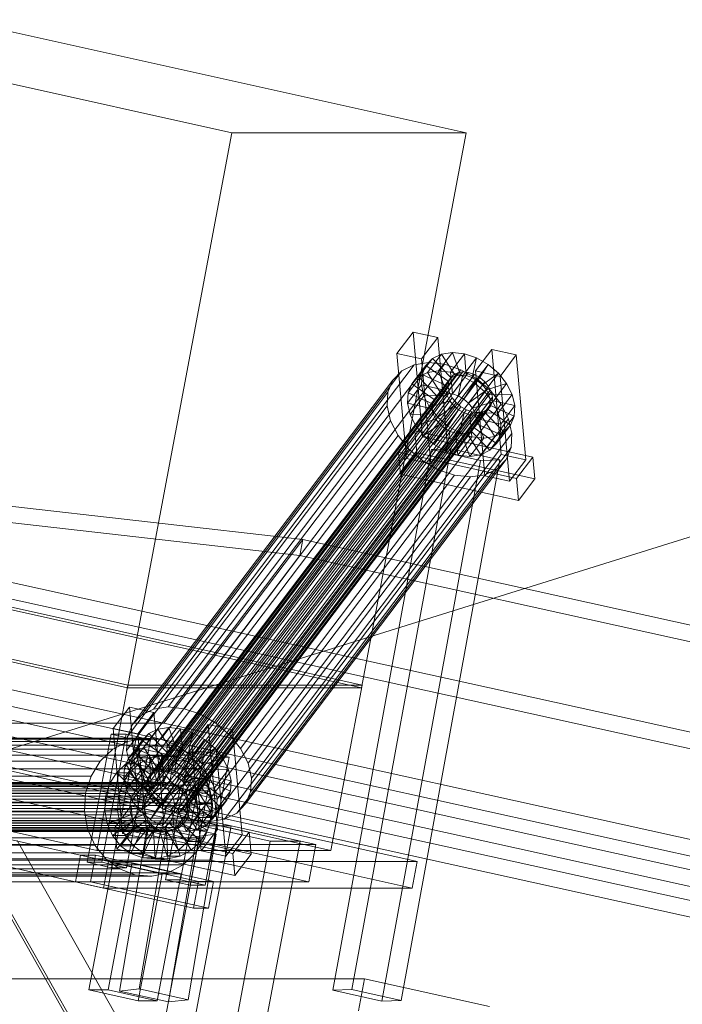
# Model space of a CAD drawing. Header units: millimetres. Extents: x -4738 to 65662, y -68080 to 6847.
# Tile 819 of 1056: x 19042 to 19285, y 2369 to 2730. Entities that reach past the tile are written whole.
import ezdxf

# ---------------------------------------------------------------- set-up
doc = ezdxf.new("R2010")
doc.units = ezdxf.units.MM
doc.layers.add('COTAS_P', color=1, linetype='Continuous', lineweight=0)
doc.layers.add('lateral_C10', color=7, linetype='Continuous', lineweight=0)
doc.dimstyles.new('R19_100', dxfattribs={"dimtxt": 250, "dimasz": 150, "dimexe": 150, "dimexo": 80, "dimgap": 100, "dimtad": 1, "dimtih": 1, "dimtoh": 1, "dimdsep": 46, "dimcen": 0.09, "dimadec": 0, "dimazin": 0, "dimtfac": 1, "dimtdec": 4, "dimtofl": 0, "dimtmove": 0, "dimatfit": 3, "dimfxl": 1, "dimtolj": 1, "dimtzin": 0, "dimarcsym": 0})

# ---------------------------------------------------------------- blocks, each defined once
blk = doc.blocks.new('DIM_R30_4')
at = {"layer": 'COTAS_P'}
for p, q in [((15248.37, 1279.09), (24311.82, 4109.09)), ((24311.82, 4109.09), (24155.23, 4107.34)), ((24311.82, 4109.09), (24182.05, 4021.43)), ((24580.07, 3250), (24311.82, 4109.09)), ((15248.37, 1279.09), (15378.14, 1366.76)), ((15248.37, 1279.09), (15404.97, 1280.85)), ((15516.62, 420), (15248.37, 1279.09))]:
    blk.add_line(p, q, dxfattribs=at)
blk.add_text('9495 P', height=250, rotation=17.3406, dxfattribs=at).set_placement((19750.29, 2789.55))

msp = doc.modelspace()

# ---------------------------------------------------------------- linework, layer by layer
at = {"layer": 'lateral_C10'}
for p, q in [((18939.322, 2728.87), (19119.684, 2688.774)), ((19205.649, 2688.774), (19025.287, 2728.87)), ((19081.3, 2484.997), (19119.684, 2688.774)), ((19119.684, 2688.774), (19205.649, 2688.774)), ((19205.649, 2688.774), (19167.265, 2484.997)), ((19186.19, 2615.625), (19180.238, 2607.755)), ((19195.212, 2613.62), (19186.19, 2615.625)), ((19189.665, 2577.11), (19186.19, 2615.625)), ((19043.837, 2471.958), (18407.609, 2612.281)), ((19094.635, 2471.958), (18458.406, 2612.281)), ((18505.296, 2612.281), (19145.65, 2539.411)), ((19189.26, 2605.751), (19195.212, 2613.62)), ((19195.212, 2613.62), (19198.687, 2575.105)), ((19180.238, 2607.755), (19189.26, 2605.751)), ((19180.238, 2607.755), (19183.713, 2569.24)), ((19196.614, 2607.505), (19191.513, 2600.76)), ((19196.614, 2607.505), (19193.283, 2605.871)), ((19200.611, 2608.109), (19195.51, 2601.364)), ((19200.611, 2608.109), (19196.614, 2607.505)), ((19201.752, 2599.554), (19196.614, 2607.505)), ((19205.001, 2607.643), (19199.9, 2600.898)), ((19203.646, 2599.84), (19200.611, 2608.109)), ((19205.001, 2607.643), (19200.611, 2608.109)), ((19205.725, 2599.619), (19205.001, 2607.643)), ((19209.485, 2606.138), (19205.001, 2607.643)), ((19215.061, 2609.21), (19209.11, 2601.34)), ((19224.084, 2607.205), (19215.061, 2609.21)), ((19218.536, 2570.694), (19215.061, 2609.21)), ((19218.132, 2599.335), (19224.084, 2607.205)), ((19224.084, 2607.205), (19227.559, 2568.69)), ((18406.51, 2606.401), (19042.738, 2466.078)), ((18457.308, 2606.401), (19093.536, 2466.078)), ((19144.551, 2533.531), (18504.197, 2606.401)), ((19186.524, 2603.6), (19090.87, 2477.126)), ((19191.867, 2604.408), (19096.213, 2477.934)), ((19197.736, 2603.785), (19102.082, 2477.31)), ((19186.524, 2603.6), (19182.07, 2601.416)), ((19190.843, 2603.319), (19185.742, 2596.574)), ((19191.867, 2604.408), (19186.524, 2603.6)), ((19193.283, 2605.871), (19188.181, 2599.126)), ((19192.736, 2567.235), (19189.26, 2605.751)), ((19190.843, 2603.319), (19189.462, 2600.023)), ((19193.283, 2605.871), (19190.843, 2603.319)), ((19199.019, 2597.571), (19190.843, 2603.319)), ((19197.736, 2603.785), (19191.867, 2604.408)), ((19200.174, 2598.78), (19193.283, 2605.871)), ((19203.73, 2601.772), (19197.736, 2603.785)), ((19209.485, 2606.138), (19204.383, 2599.392)), ((19207.849, 2598.906), (19209.485, 2606.138)), ((19213.757, 2603.696), (19208.655, 2596.951)), ((19213.757, 2603.696), (19209.485, 2606.138)), ((19209.873, 2597.749), (19213.757, 2603.696)), ((19217.526, 2600.484), (19213.757, 2603.696)), ((19182.07, 2601.416), (19086.416, 2474.941)), ((19201.025, 2599.904), (19090.066, 2453.194)), ((19202.603, 2600.678), (19091.644, 2453.968)), ((19204.496, 2600.964), (19093.537, 2454.254)), ((19206.575, 2600.743), (19095.617, 2454.033)), ((19208.699, 2600.03), (19097.74, 2453.32)), ((19203.73, 2601.772), (19108.076, 2475.298)), ((19182.07, 2601.416), (19178.809, 2598.004)), ((19189.462, 2600.023), (19184.361, 2593.277)), ((19188.181, 2599.126), (19191.513, 2600.76)), ((19189.462, 2600.023), (19189.234, 2596.207)), ((19198.365, 2596.009), (19189.462, 2600.023)), ((19191.513, 2600.76), (19195.51, 2601.364)), ((19191.513, 2600.76), (19196.651, 2592.808)), ((19195.51, 2601.364), (19198.544, 2593.095)), ((19195.51, 2601.364), (19199.9, 2600.898)), ((19196.651, 2592.808), (19201.752, 2599.554)), ((19198.544, 2593.095), (19203.646, 2599.84)), ((19201.025, 2599.904), (19199.869, 2598.695)), ((19199.9, 2600.898), (19200.624, 2592.874)), ((19199.9, 2600.898), (19204.383, 2599.392)), ((19200.174, 2598.78), (19201.752, 2599.554)), ((19200.624, 2592.874), (19205.725, 2599.619)), ((19202.603, 2600.678), (19201.025, 2599.904)), ((19201.752, 2599.554), (19203.646, 2599.84)), ((19204.496, 2600.964), (19202.603, 2600.678)), ((19203.646, 2599.84), (19205.725, 2599.619)), ((19209.441, 2598.508), (19203.73, 2601.772)), ((19206.575, 2600.743), (19204.496, 2600.964)), ((19205.725, 2599.619), (19207.849, 2598.906)), ((19208.699, 2600.03), (19206.575, 2600.743)), ((19210.723, 2598.874), (19208.699, 2600.03)), ((19209.11, 2601.34), (19218.132, 2599.335)), ((19209.11, 2601.34), (19212.585, 2562.825)), ((19211.658, 2596.228), (19217.526, 2600.484)), ((19217.526, 2600.484), (19212.424, 2593.739)), ((19220.535, 2596.722), (19217.526, 2600.484)), ((19178.809, 2598.004), (19083.155, 2471.53)), ((19199.215, 2597.134), (19088.256, 2450.423)), ((19199.869, 2598.695), (19088.91, 2451.985)), ((19210.723, 2598.874), (19099.764, 2452.163)), ((19212.508, 2597.352), (19101.549, 2450.642)), ((19209.441, 2598.508), (19113.786, 2472.034)), ((19178.809, 2598.004), (19176.963, 2593.597)), ((19184.133, 2589.461), (19189.234, 2596.207)), ((19184.361, 2593.277), (19185.742, 2596.574)), ((19185.742, 2596.574), (19188.181, 2599.126)), ((19185.742, 2596.574), (19193.917, 2590.826)), ((19188.181, 2599.126), (19195.073, 2592.035)), ((19189.234, 2596.207), (19198.257, 2594.202)), ((19189.234, 2596.207), (19190.175, 2592.131)), ((19193.263, 2589.264), (19198.365, 2596.009)), ((19193.917, 2590.826), (19199.019, 2597.571)), ((19195.073, 2592.035), (19200.174, 2598.78)), ((19198.257, 2594.202), (19198.365, 2596.009)), ((19198.365, 2596.009), (19199.019, 2597.571)), ((19199.019, 2597.571), (19200.174, 2598.78)), ((19199.215, 2597.134), (19199.107, 2595.326)), ((19199.869, 2598.695), (19199.215, 2597.134)), ((19204.383, 2599.392), (19202.747, 2592.161)), ((19202.747, 2592.161), (19207.849, 2598.906)), ((19204.383, 2599.392), (19208.655, 2596.951)), ((19204.771, 2591.004), (19209.873, 2597.749)), ((19208.655, 2596.951), (19204.771, 2591.004)), ((19206.556, 2589.483), (19211.658, 2596.228)), ((19207.849, 2598.906), (19209.873, 2597.749)), ((19208.655, 2596.951), (19212.424, 2593.739)), ((19214.479, 2594.215), (19209.441, 2598.508)), ((19209.873, 2597.749), (19211.658, 2596.228)), ((19212.508, 2597.352), (19210.723, 2598.874)), ((19211.658, 2596.228), (19213.083, 2594.446)), ((19213.933, 2595.57), (19212.508, 2597.352)), ((19213.083, 2594.446), (19220.535, 2596.722)), ((19220.535, 2596.722), (19215.433, 2589.976)), ((19221.607, 2560.82), (19218.132, 2599.335)), ((19222.579, 2592.664), (19220.535, 2596.722)), ((19176.963, 2593.597), (19081.309, 2467.123)), ((19088.148, 2448.616), (19199.107, 2595.326)), ((19199.552, 2593.396), (19088.593, 2446.685)), ((19213.933, 2595.57), (19102.975, 2448.86)), ((19214.902, 2593.648), (19103.943, 2446.938)), ((19214.479, 2594.215), (19118.825, 2467.74)), ((19176.963, 2593.597), (19176.658, 2588.496)), ((19184.133, 2589.461), (19184.361, 2593.277)), ((19184.361, 2593.277), (19193.263, 2589.264)), ((19198.702, 2592.271), (19190.175, 2592.131)), ((19198.257, 2594.202), (19193.155, 2587.457)), ((19193.6, 2585.526), (19198.702, 2592.271)), ((19196.651, 2592.808), (19195.073, 2592.035)), ((19198.544, 2593.095), (19196.651, 2592.808)), ((19198.702, 2592.271), (19198.257, 2594.202)), ((19200.624, 2592.874), (19198.544, 2593.095)), ((19199.67, 2590.349), (19198.702, 2592.271)), ((19199.107, 2595.326), (19199.552, 2593.396)), ((19199.552, 2593.396), (19200.521, 2591.474)), ((19202.747, 2592.161), (19200.624, 2592.874)), ((19212.424, 2593.739), (19206.556, 2589.483)), ((19207.982, 2587.7), (19213.083, 2594.446)), ((19208.95, 2585.779), (19214.052, 2592.524)), ((19212.424, 2593.739), (19215.433, 2589.976)), ((19213.083, 2594.446), (19214.052, 2592.524)), ((19214.902, 2593.648), (19213.933, 2595.57)), ((19214.052, 2592.524), (19222.579, 2592.664)), ((19214.052, 2592.524), (19214.497, 2590.593)), ((19218.502, 2589.184), (19214.479, 2594.215)), ((19215.347, 2591.717), (19214.902, 2593.648)), ((19222.579, 2592.664), (19217.478, 2585.919)), ((19223.519, 2588.588), (19222.579, 2592.664)), ((19200.521, 2591.474), (19089.562, 2444.763)), ((19201.946, 2589.691), (19090.987, 2442.981)), ((19215.239, 2589.91), (19104.28, 2443.199)), ((19215.347, 2591.717), (19104.388, 2445.007)), ((19218.502, 2589.184), (19122.847, 2462.71)), ((19193.155, 2587.457), (19184.133, 2589.461)), ((19185.073, 2585.386), (19184.133, 2589.461)), ((19190.175, 2592.131), (19185.073, 2585.386)), ((19190.175, 2592.131), (19192.219, 2588.074)), ((19199.67, 2590.349), (19192.219, 2588.074)), ((19193.263, 2589.264), (19193.155, 2587.457)), ((19193.917, 2590.826), (19193.263, 2589.264)), ((19195.073, 2592.035), (19193.917, 2590.826)), ((19194.569, 2583.604), (19199.67, 2590.349)), ((19201.096, 2588.567), (19199.67, 2590.349)), ((19200.521, 2591.474), (19201.946, 2589.691)), ((19201.946, 2589.691), (19203.731, 2588.17)), ((19204.771, 2591.004), (19202.747, 2592.161)), ((19206.556, 2589.483), (19204.771, 2591.004)), ((19207.982, 2587.7), (19206.556, 2589.483)), ((19215.433, 2589.976), (19207.982, 2587.7)), ((19209.287, 2582.04), (19214.389, 2588.786)), ((19209.395, 2583.848), (19214.497, 2590.593)), ((19214.389, 2588.786), (19213.735, 2587.224)), ((19214.497, 2590.593), (19214.389, 2588.786)), ((19214.389, 2588.786), (19223.291, 2584.772)), ((19214.497, 2590.593), (19223.519, 2588.588)), ((19214.585, 2588.348), (19215.239, 2589.91)), ((19215.239, 2589.91), (19215.347, 2591.717)), ((19215.433, 2589.976), (19217.478, 2585.919)), ((19221.235, 2583.76), (19218.502, 2589.184)), ((19081.004, 2462.021), (19176.658, 2588.496)), ((19203.731, 2588.17), (19092.772, 2441.459)), ((19205.755, 2587.013), (19094.796, 2440.303)), ((19207.879, 2586.3), (19096.92, 2439.59)), ((19209.958, 2586.079), (19098.999, 2439.369)), ((19211.851, 2586.366), (19100.892, 2439.655)), ((19213.43, 2587.14), (19102.471, 2440.429)), ((19214.585, 2588.348), (19103.626, 2441.638)), ((19176.658, 2588.496), (19177.915, 2583.047)), ((19185.073, 2585.386), (19193.6, 2585.526)), ((19187.117, 2581.328), (19185.073, 2585.386)), ((19192.219, 2588.074), (19187.117, 2581.328)), ((19192.219, 2588.074), (19195.228, 2584.311)), ((19193.155, 2587.457), (19193.6, 2585.526)), ((19193.6, 2585.526), (19194.569, 2583.604)), ((19201.096, 2588.567), (19195.228, 2584.311)), ((19195.994, 2581.822), (19201.096, 2588.567)), ((19197.779, 2580.3), (19202.881, 2587.046)), ((19202.881, 2587.046), (19198.997, 2581.099)), ((19199.803, 2579.144), (19204.905, 2585.889)), ((19202.881, 2587.046), (19201.096, 2588.567)), ((19201.927, 2578.431), (19207.028, 2585.176)), ((19204.905, 2585.889), (19202.881, 2587.046)), ((19204.905, 2585.889), (19203.269, 2578.657)), ((19203.731, 2588.17), (19205.755, 2587.013)), ((19207.028, 2585.176), (19204.905, 2585.889)), ((19205.755, 2587.013), (19207.879, 2586.3)), ((19205.9, 2578.496), (19211.001, 2585.241)), ((19209.108, 2584.955), (19207.028, 2585.176)), ((19207.028, 2585.176), (19207.752, 2577.152)), ((19207.478, 2579.27), (19212.579, 2586.015)), ((19207.879, 2586.3), (19209.958, 2586.079)), ((19208.95, 2585.779), (19207.982, 2587.7)), ((19208.633, 2580.479), (19213.735, 2587.224)), ((19217.478, 2585.919), (19208.95, 2585.779)), ((19209.395, 2583.848), (19208.95, 2585.779)), ((19211.001, 2585.241), (19209.108, 2584.955)), ((19209.958, 2586.079), (19211.851, 2586.366)), ((19212.579, 2586.015), (19211.001, 2585.241)), ((19211.001, 2585.241), (19216.139, 2577.29)), ((19211.851, 2586.366), (19213.43, 2587.14)), ((19213.735, 2587.224), (19212.579, 2586.015)), ((19212.579, 2586.015), (19219.471, 2578.924)), ((19213.43, 2587.14), (19214.585, 2588.348)), ((19213.735, 2587.224), (19221.91, 2581.476)), ((19217.478, 2585.919), (19218.418, 2581.843)), ((19223.519, 2588.588), (19218.418, 2581.843)), ((19223.291, 2584.772), (19223.519, 2588.588)), ((19177.915, 2583.047), (19082.261, 2456.573)), ((19221.235, 2583.76), (19125.58, 2457.286)), ((19177.915, 2583.047), (19180.648, 2577.623)), ((19187.117, 2581.328), (19194.569, 2583.604)), ((19195.228, 2584.311), (19190.126, 2577.565)), ((19190.126, 2577.565), (19195.994, 2581.822)), ((19194.569, 2583.604), (19195.994, 2581.822)), ((19195.228, 2584.311), (19198.997, 2581.099)), ((19195.994, 2581.822), (19197.779, 2580.3)), ((19204.006, 2578.21), (19209.108, 2584.955)), ((19208.633, 2580.479), (19209.287, 2582.04)), ((19209.108, 2584.955), (19212.142, 2576.686)), ((19209.287, 2582.04), (19209.395, 2583.848)), ((19218.19, 2578.027), (19209.287, 2582.04)), ((19218.418, 2581.843), (19209.395, 2583.848)), ((19221.91, 2581.476), (19216.809, 2574.731)), ((19223.291, 2584.772), (19218.19, 2578.027)), ((19218.418, 2581.843), (19218.19, 2578.027)), ((19219.471, 2578.924), (19221.91, 2581.476)), ((19222.491, 2578.312), (19221.235, 2583.76)), ((19221.91, 2581.476), (19223.291, 2584.772)), ((19222.491, 2578.312), (19126.837, 2451.837)), ((19186.814, 2579.316), (19180.862, 2571.446)), ((19230.121, 2569.693), (19186.814, 2579.316)), ((19187.538, 2571.292), (19186.814, 2579.316)), ((19190.126, 2577.565), (19187.117, 2581.328)), ((19198.997, 2581.099), (19193.895, 2574.354)), ((19193.895, 2574.354), (19197.779, 2580.3)), ((19197.779, 2580.3), (19199.803, 2579.144)), ((19198.167, 2571.912), (19199.803, 2579.144)), ((19203.269, 2578.657), (19198.167, 2571.912)), ((19198.997, 2581.099), (19203.269, 2578.657)), ((19199.803, 2579.144), (19201.927, 2578.431)), ((19202.651, 2570.407), (19201.927, 2578.431)), ((19201.927, 2578.431), (19204.006, 2578.21)), ((19203.269, 2578.657), (19207.752, 2577.152)), ((19204.006, 2578.21), (19205.9, 2578.496)), ((19207.041, 2569.94), (19204.006, 2578.21)), ((19205.9, 2578.496), (19207.478, 2579.27)), ((19211.038, 2570.545), (19205.9, 2578.496)), ((19207.478, 2579.27), (19208.633, 2580.479)), ((19214.369, 2572.179), (19207.478, 2579.27)), ((19216.809, 2574.731), (19208.633, 2580.479)), ((19219.471, 2578.924), (19214.369, 2572.179)), ((19216.139, 2577.29), (19219.471, 2578.924)), ((19218.19, 2578.027), (19216.809, 2574.731)), ((19222.187, 2573.21), (19222.491, 2578.312)), ((19180.648, 2577.623), (19084.994, 2451.149)), ((19180.648, 2577.623), (19184.67, 2572.593)), ((19183.713, 2569.24), (19189.665, 2577.11)), ((19189.665, 2577.11), (19198.687, 2575.105)), ((19193.895, 2574.354), (19190.126, 2577.565)), ((19198.687, 2575.105), (19192.736, 2567.235)), ((19198.167, 2571.912), (19193.895, 2574.354)), ((19207.752, 2577.152), (19202.651, 2570.407)), ((19212.142, 2576.686), (19207.041, 2569.94)), ((19207.752, 2577.152), (19212.142, 2576.686)), ((19216.139, 2577.29), (19211.038, 2570.545)), ((19212.142, 2576.686), (19216.139, 2577.29)), ((19216.809, 2574.731), (19214.369, 2572.179)), ((18389.028, 2573.589), (19074.403, 2421.226)), ((19187.72, 2421.226), (18502.345, 2573.589)), ((19184.67, 2572.593), (19089.016, 2446.118)), ((19222.187, 2573.21), (19126.532, 2446.736)), ((19192.933, 2572.45), (19156.661, 2373.949)), ((19163.741, 2374.199), (19200.013, 2572.699)), ((19180.862, 2571.446), (19224.169, 2561.824)), ((19180.862, 2571.446), (19181.586, 2563.422)), ((19181.586, 2563.422), (19187.538, 2571.292)), ((19184.67, 2572.593), (19189.709, 2568.299)), ((19187.538, 2571.292), (19230.845, 2561.669)), ((19200.013, 2572.699), (19192.933, 2572.45)), ((19192.933, 2572.45), (19210.969, 2568.44)), ((19202.651, 2570.407), (19198.167, 2571.912)), ((19218.049, 2568.69), (19200.013, 2572.699)), ((19214.369, 2572.179), (19211.038, 2570.545)), ((19212.585, 2562.825), (19218.536, 2570.694)), ((19218.536, 2570.694), (19227.559, 2568.69)), ((19220.341, 2568.803), (19222.187, 2573.21)), ((19189.709, 2568.299), (19094.055, 2441.825)), ((19220.341, 2568.803), (19124.686, 2442.329)), ((19174.697, 2369.939), (19210.969, 2568.44)), ((19181.777, 2370.189), (19218.049, 2568.69)), ((19192.736, 2567.235), (19183.713, 2569.24)), ((19189.709, 2568.299), (19195.42, 2565.035)), ((19207.041, 2569.94), (19202.651, 2570.407)), ((19211.038, 2570.545), (19207.041, 2569.94)), ((19210.969, 2568.44), (19218.049, 2568.69)), ((19217.08, 2565.392), (19220.341, 2568.803)), ((19227.559, 2568.69), (19221.607, 2560.82)), ((19224.169, 2561.824), (19230.121, 2569.693)), ((19230.121, 2569.693), (19230.845, 2561.669)), ((19072.558, 2411.429), (18387.183, 2563.792)), ((18500.5, 2563.792), (19185.875, 2411.429)), ((19195.42, 2565.035), (19099.765, 2438.561)), ((19217.08, 2565.392), (19121.425, 2438.917)), ((19224.893, 2553.8), (19181.586, 2563.422)), ((19195.42, 2565.035), (19201.414, 2563.023)), ((19212.626, 2563.207), (19217.08, 2565.392)), ((19201.414, 2563.023), (19105.759, 2436.548)), ((19207.282, 2562.399), (19111.628, 2435.925)), ((19212.626, 2563.207), (19116.971, 2436.733)), ((19201.414, 2563.023), (19207.282, 2562.399)), ((19207.282, 2562.399), (19212.626, 2563.207)), ((19221.607, 2560.82), (19212.585, 2562.825)), ((19224.893, 2553.8), (19224.169, 2561.824)), ((19230.845, 2561.669), (19224.893, 2553.8)), ((19373.178, 2449.878), (18967.236, 2539.411)), ((19094.635, 2471.958), (19145.65, 2539.411)), ((19145.65, 2539.411), (19144.551, 2533.531)), ((19145.65, 2539.411), (19551.593, 2449.878)), ((18966.137, 2533.531), (19372.079, 2443.998)), ((19144.551, 2533.531), (19093.536, 2466.078)), ((19550.494, 2443.998), (19144.551, 2533.531)), ((19081.3, 2484.997), (18900.938, 2525.093)), ((18901.123, 2526.072), (19081.485, 2485.977)), ((18986.903, 2525.093), (19167.265, 2484.997)), ((19167.449, 2485.977), (18987.088, 2526.072)), ((19070.043, 2425.235), (19081.485, 2485.977)), ((19167.265, 2484.997), (19081.3, 2484.997)), ((19081.485, 2485.977), (19167.449, 2485.977)), ((19167.449, 2485.977), (19156.008, 2425.235)), ((19082.033, 2477.908), (19076.081, 2470.039)), ((19091.055, 2475.903), (19082.033, 2477.908)), ((19085.508, 2439.393), (19082.033, 2477.908)), ((19086.416, 2474.941), (19090.87, 2477.126)), ((19090.87, 2477.126), (19096.213, 2477.934)), ((19096.213, 2477.934), (19102.082, 2477.31)), ((19102.082, 2477.31), (19108.076, 2475.298)), ((19083.155, 2471.53), (19086.416, 2474.941)), ((19085.104, 2468.034), (19091.055, 2475.903)), ((19091.055, 2475.903), (19094.531, 2437.388)), ((19108.076, 2475.298), (19113.786, 2472.034)), ((19398.983, 2382.425), (18993.04, 2471.958)), ((18993.04, 2471.958), (19043.837, 2471.958)), ((19449.78, 2382.425), (19043.837, 2471.958)), ((19043.837, 2471.958), (19094.635, 2471.958)), ((19076.081, 2470.039), (19085.104, 2468.034)), ((19076.081, 2470.039), (19079.556, 2431.523)), ((19081.309, 2467.123), (19083.155, 2471.53)), ((19092.457, 2469.788), (19087.356, 2463.043)), ((19092.457, 2469.788), (19089.126, 2468.154)), ((19096.454, 2470.393), (19091.353, 2463.647)), ((19096.454, 2470.393), (19092.457, 2469.788)), ((19097.596, 2461.837), (19092.457, 2469.788)), ((19500.577, 2382.425), (19094.635, 2471.958)), ((19100.844, 2469.926), (19095.743, 2463.181)), ((19099.489, 2462.123), (19096.454, 2470.393)), ((19100.844, 2469.926), (19096.454, 2470.393)), ((19101.568, 2461.902), (19100.844, 2469.926)), ((19105.328, 2468.421), (19100.844, 2469.926)), ((19110.904, 2471.493), (19104.953, 2463.623)), ((19119.927, 2469.488), (19110.904, 2471.493)), ((19114.38, 2432.978), (19110.904, 2471.493)), ((19113.786, 2472.034), (19118.825, 2467.74)), ((19113.975, 2461.619), (19119.927, 2469.488)), ((19119.927, 2469.488), (19123.402, 2430.973)), ((19087.447, 2466.548), (18985.853, 2466.548)), ((19042.738, 2466.078), (18991.941, 2466.078)), ((18991.941, 2466.078), (19397.884, 2376.545)), ((19093.536, 2466.078), (18991.941, 2466.078)), ((19093.536, 2466.078), (19042.738, 2466.078)), ((19042.738, 2466.078), (19448.681, 2376.545)), ((19075.327, 2467.936), (19066.469, 2420.911)), ((19071.94, 2420.911), (19080.798, 2467.936)), ((19080.798, 2467.936), (19075.327, 2467.936)), ((19075.327, 2467.936), (19084.345, 2465.932)), ((19075.487, 2418.906), (19084.345, 2465.932)), ((19089.816, 2465.932), (19080.798, 2467.936)), ((19089.816, 2465.932), (19080.958, 2418.906)), ((19081.004, 2462.021), (19081.309, 2467.123)), ((19087.447, 2466.548), (19081.455, 2465.29)), ((19089.126, 2468.154), (19084.024, 2461.409)), ((19084.345, 2465.932), (19089.816, 2465.932)), ((19088.579, 2429.519), (19085.104, 2468.034)), ((19089.126, 2468.154), (19086.686, 2465.602)), ((19093.536, 2466.078), (19087.447, 2466.548)), ((19096.017, 2461.063), (19089.126, 2468.154)), ((19093.536, 2466.078), (19499.478, 2376.545)), ((19099.304, 2463.912), (19093.536, 2466.078)), ((19105.328, 2468.421), (19100.226, 2461.676)), ((19103.692, 2461.189), (19105.328, 2468.421)), ((19109.6, 2465.979), (19104.498, 2459.234)), ((19109.6, 2465.979), (19105.328, 2468.421)), ((19105.716, 2460.033), (19109.6, 2465.979)), ((19113.369, 2462.768), (19109.6, 2465.979)), ((19118.825, 2467.74), (19122.847, 2462.71)), ((19070.043, 2425.235), (18889.681, 2465.331)), ((19075.966, 2462.39), (18974.371, 2462.39)), ((18975.646, 2465.331), (19156.008, 2425.235)), ((19081.455, 2465.29), (18979.86, 2465.29)), ((19099.304, 2463.912), (18997.71, 2463.912)), ((19075.966, 2462.39), (19071.355, 2458.045)), ((19081.455, 2465.29), (19075.966, 2462.39)), ((19085.306, 2462.306), (19080.204, 2455.561)), ((19086.686, 2465.602), (19081.585, 2458.857)), ((19084.024, 2461.409), (19087.356, 2463.043)), ((19085.306, 2462.306), (19085.078, 2458.49)), ((19086.686, 2465.602), (19085.306, 2462.306)), ((19094.208, 2458.293), (19085.306, 2462.306)), ((19094.862, 2459.854), (19086.686, 2465.602)), ((19087.356, 2463.043), (19091.353, 2463.647)), ((19087.356, 2463.043), (19092.494, 2455.092)), ((19091.353, 2463.647), (19094.387, 2455.378)), ((19091.353, 2463.647), (19095.743, 2463.181)), ((19094.387, 2455.378), (19099.489, 2462.123)), ((19095.743, 2463.181), (19096.467, 2455.157)), ((19095.743, 2463.181), (19100.226, 2461.676)), ((19097.596, 2461.837), (19099.489, 2462.123)), ((19104.361, 2460.198), (19099.304, 2463.912)), ((19099.489, 2462.123), (19101.568, 2461.902)), ((19104.953, 2463.623), (19113.975, 2461.619)), ((19104.953, 2463.623), (19108.428, 2425.108)), ((19107.501, 2458.511), (19113.369, 2462.768)), ((19113.369, 2462.768), (19108.267, 2456.022)), ((19116.378, 2459.005), (19113.369, 2462.768)), ((19122.847, 2462.71), (19125.58, 2457.286)), ((19104.361, 2460.198), (19002.766, 2460.198)), ((19080.204, 2455.561), (19081.585, 2458.857)), ((19080.775, 2457.049), (19084.881, 2459.218)), ((19082.261, 2456.573), (19081.004, 2462.021)), ((19081.585, 2458.857), (19084.024, 2461.409)), ((19081.585, 2458.857), (19089.76, 2453.109)), ((19084.024, 2461.409), (19090.916, 2454.318)), ((19084.881, 2459.218), (19089.363, 2460.159)), ((19084.881, 2459.218), (19087.792, 2449.731)), ((19089.57, 2459.218), (19084.881, 2459.218)), ((19089.57, 2459.218), (19085.464, 2457.049)), ((19089.363, 2460.159), (19089.915, 2450.177)), ((19094.052, 2460.159), (19089.363, 2460.159)), ((19089.363, 2460.159), (19093.918, 2459.807)), ((19094.052, 2460.159), (19089.57, 2459.218)), ((19092.481, 2449.731), (19089.57, 2459.218)), ((19089.76, 2453.109), (19094.862, 2459.854)), ((19090.916, 2454.318), (19096.017, 2461.063)), ((19093.918, 2459.807), (19092.072, 2450.01)), ((19092.494, 2455.092), (19097.596, 2461.837)), ((19098.607, 2459.807), (19093.918, 2459.807)), ((19093.918, 2459.807), (19098.233, 2458.187)), ((19094.604, 2450.177), (19094.052, 2460.159)), ((19098.607, 2459.807), (19094.052, 2460.159)), ((19094.208, 2458.293), (19094.862, 2459.854)), ((19094.862, 2459.854), (19096.017, 2461.063)), ((19104.185, 2461.521), (19095.327, 2414.495)), ((19096.017, 2461.063), (19097.596, 2461.837)), ((19096.467, 2455.157), (19101.568, 2461.902)), ((19096.761, 2450.01), (19098.607, 2459.807)), ((19100.226, 2461.676), (19098.591, 2454.444)), ((19098.591, 2454.444), (19103.692, 2461.189)), ((19102.922, 2458.187), (19098.607, 2459.807)), ((19100.226, 2461.676), (19104.498, 2459.234)), ((19100.614, 2453.287), (19105.716, 2460.033)), ((19104.498, 2459.234), (19100.614, 2453.287)), ((19100.798, 2414.495), (19109.655, 2461.521)), ((19101.568, 2461.902), (19103.692, 2461.189)), ((19102.399, 2451.766), (19107.501, 2458.511)), ((19103.692, 2461.189), (19105.716, 2460.033)), ((19109.655, 2461.521), (19104.185, 2461.521)), ((19104.185, 2461.521), (19113.203, 2459.516)), ((19104.345, 2412.491), (19113.203, 2459.516)), ((19108.36, 2455.188), (19104.361, 2460.198)), ((19104.498, 2459.234), (19108.267, 2456.022)), ((19105.716, 2460.033), (19107.501, 2458.511)), ((19107.501, 2458.511), (19108.926, 2456.729)), ((19108.926, 2456.729), (19116.378, 2459.005)), ((19118.674, 2459.516), (19109.655, 2461.521)), ((19118.674, 2459.516), (19109.816, 2412.491)), ((19116.378, 2459.005), (19111.276, 2452.26)), ((19113.203, 2459.516), (19118.674, 2459.516)), ((19117.45, 2423.103), (19113.975, 2461.619)), ((19118.422, 2454.947), (19116.378, 2459.005)), ((19071.355, 2458.045), (18969.76, 2458.045)), ((19108.36, 2455.188), (19006.765, 2455.188)), ((19071.355, 2458.045), (19067.936, 2452.552)), ((19077.326, 2453.799), (19080.775, 2457.049)), ((19079.976, 2451.745), (19085.078, 2458.49)), ((19079.976, 2451.745), (19080.204, 2455.561)), ((19080.204, 2455.561), (19089.106, 2451.547)), ((19080.775, 2457.049), (19085.847, 2448.704)), ((19085.464, 2457.049), (19080.775, 2457.049)), ((19085.464, 2457.049), (19082.015, 2453.799)), ((19084.994, 2451.149), (19082.261, 2456.573)), ((19085.078, 2458.49), (19094.1, 2456.485)), ((19085.078, 2458.49), (19086.018, 2454.414)), ((19090.536, 2448.704), (19085.464, 2457.049)), ((19094.1, 2456.485), (19088.998, 2449.74)), ((19089.106, 2451.547), (19094.208, 2458.293)), ((19092.494, 2455.092), (19090.916, 2454.318)), ((19094.387, 2455.378), (19092.494, 2455.092)), ((19094.1, 2456.485), (19094.208, 2458.293)), ((19094.545, 2454.555), (19094.1, 2456.485)), ((19098.233, 2458.187), (19094.116, 2449.243)), ((19096.467, 2455.157), (19094.387, 2455.378)), ((19102.015, 2455.409), (19095.908, 2447.927)), ((19098.591, 2454.444), (19096.467, 2455.157)), ((19102.922, 2458.187), (19098.233, 2458.187)), ((19098.233, 2458.187), (19102.015, 2455.409)), ((19098.805, 2449.243), (19102.922, 2458.187)), ((19100.597, 2447.927), (19106.704, 2455.409)), ((19106.704, 2455.409), (19102.015, 2455.409)), ((19102.015, 2455.409), (19105.007, 2451.662)), ((19108.267, 2456.022), (19102.399, 2451.766)), ((19106.704, 2455.409), (19102.922, 2458.187)), ((19103.825, 2449.984), (19108.926, 2456.729)), ((19109.696, 2451.662), (19106.704, 2455.409)), ((19108.267, 2456.022), (19111.276, 2452.26)), ((19111.029, 2449.225), (19108.36, 2455.188)), ((19108.926, 2456.729), (19109.895, 2454.807)), ((19109.895, 2454.807), (19118.422, 2454.947)), ((19118.422, 2454.947), (19113.321, 2448.202)), ((19119.362, 2450.872), (19118.422, 2454.947)), ((19125.58, 2457.286), (19126.837, 2451.837)), ((19067.936, 2452.552), (18966.341, 2452.552)), ((19067.936, 2452.552), (19065.942, 2446.285)), ((19074.768, 2449.69), (19077.326, 2453.799)), ((19077.326, 2453.799), (19084.213, 2447.164)), ((19082.015, 2453.799), (19077.326, 2453.799)), ((19082.015, 2453.799), (19079.457, 2449.69)), ((19088.998, 2449.74), (19079.976, 2451.745)), ((19080.916, 2447.669), (19079.976, 2451.745)), ((19086.018, 2454.414), (19080.916, 2447.669)), ((19088.902, 2447.164), (19082.015, 2453.799)), ((19094.545, 2454.555), (19086.018, 2454.414)), ((19086.018, 2454.414), (19088.062, 2450.357)), ((19095.514, 2452.633), (19088.062, 2450.357)), ((19088.256, 2450.423), (19088.91, 2451.985)), ((19088.91, 2451.985), (19090.066, 2453.194)), ((19089.106, 2451.547), (19088.998, 2449.74)), ((19089.76, 2453.109), (19089.106, 2451.547)), ((19089.444, 2447.809), (19094.545, 2454.555)), ((19090.916, 2454.318), (19089.76, 2453.109)), ((19090.066, 2453.194), (19091.644, 2453.968)), ((19090.412, 2445.887), (19095.514, 2452.633)), ((19091.644, 2453.968), (19093.537, 2454.254)), ((19093.537, 2454.254), (19095.617, 2454.033)), ((19095.514, 2452.633), (19094.545, 2454.555)), ((19096.939, 2450.85), (19095.514, 2452.633)), ((19095.617, 2454.033), (19097.74, 2453.32)), ((19105.007, 2451.662), (19097.325, 2446.152)), ((19097.74, 2453.32), (19099.764, 2452.163)), ((19100.614, 2453.287), (19098.591, 2454.444)), ((19099.764, 2452.163), (19101.549, 2450.642)), ((19102.399, 2451.766), (19100.614, 2453.287)), ((19102.014, 2446.152), (19109.696, 2451.662)), ((19103.825, 2449.984), (19102.399, 2451.766)), ((19111.276, 2452.26), (19103.825, 2449.984)), ((19104.793, 2448.062), (19109.895, 2454.807)), ((19109.696, 2451.662), (19105.007, 2451.662)), ((19105.007, 2451.662), (19107.003, 2447.202)), ((19105.238, 2446.131), (19110.34, 2452.877)), ((19111.692, 2447.202), (19109.696, 2451.662)), ((19109.895, 2454.807), (19110.34, 2452.877)), ((19110.34, 2452.877), (19110.232, 2451.069)), ((19110.34, 2452.877), (19119.362, 2450.872)), ((19111.276, 2452.26), (19113.321, 2448.202)), ((19126.837, 2451.837), (19126.532, 2446.736)), ((19091.317, 2448.704), (18975.655, 2448.704)), ((19093.262, 2449.731), (18977.6, 2449.731)), ((19095.386, 2450.177), (18979.724, 2450.177)), ((19097.543, 2450.01), (18981.881, 2450.01)), ((19099.587, 2449.243), (18983.925, 2449.243)), ((19101.378, 2447.927), (18985.717, 2447.927)), ((19111.029, 2449.225), (19009.434, 2449.225)), ((19073.277, 2445.002), (19074.768, 2449.69)), ((19074.768, 2449.69), (19083.002, 2445.218)), ((19079.457, 2449.69), (19074.768, 2449.69)), ((19079.457, 2449.69), (19077.966, 2445.002)), ((19087.691, 2445.218), (19079.457, 2449.69)), ((19080.916, 2447.669), (19089.444, 2447.809)), ((19082.96, 2443.611), (19080.916, 2447.669)), ((19088.062, 2450.357), (19082.96, 2443.611)), ((19085.847, 2448.704), (19084.213, 2447.164)), ((19089.016, 2446.118), (19084.994, 2451.149)), ((19087.792, 2449.731), (19085.847, 2448.704)), ((19085.847, 2448.704), (19090.536, 2448.704)), ((19089.915, 2450.177), (19087.792, 2449.731)), ((19087.792, 2449.731), (19092.481, 2449.731)), ((19088.062, 2450.357), (19091.071, 2446.594)), ((19088.148, 2448.616), (19088.256, 2450.423)), ((19088.593, 2446.685), (19088.148, 2448.616)), ((19088.902, 2447.164), (19090.536, 2448.704)), ((19088.998, 2449.74), (19089.444, 2447.809)), ((19089.444, 2447.809), (19090.412, 2445.887)), ((19091.317, 2448.704), (19089.683, 2447.164)), ((19089.915, 2450.177), (19094.604, 2450.177)), ((19092.072, 2450.01), (19089.915, 2450.177)), ((19090.536, 2448.704), (19092.481, 2449.731)), ((19096.939, 2450.85), (19091.071, 2446.594)), ((19093.262, 2449.731), (19091.317, 2448.704)), ((19091.837, 2444.105), (19096.939, 2450.85)), ((19092.072, 2450.01), (19096.761, 2450.01)), ((19094.116, 2449.243), (19092.072, 2450.01)), ((19092.481, 2449.731), (19094.604, 2450.177)), ((19095.386, 2450.177), (19093.262, 2449.731)), ((19093.623, 2442.584), (19098.724, 2449.329)), ((19094.116, 2449.243), (19098.805, 2449.243)), ((19095.908, 2447.927), (19094.116, 2449.243)), ((19094.604, 2450.177), (19096.761, 2450.01)), ((19098.724, 2449.329), (19094.84, 2443.382)), ((19097.543, 2450.01), (19095.386, 2450.177)), ((19095.646, 2441.427), (19100.748, 2448.172)), ((19095.908, 2447.927), (19100.597, 2447.927)), ((19097.325, 2446.152), (19095.908, 2447.927)), ((19096.761, 2450.01), (19098.805, 2449.243)), ((19098.724, 2449.329), (19096.939, 2450.85)), ((19099.587, 2449.243), (19097.543, 2450.01)), ((19100.748, 2448.172), (19098.724, 2449.329)), ((19098.805, 2449.243), (19100.597, 2447.927)), ((19100.748, 2448.172), (19099.112, 2440.941)), ((19101.378, 2447.927), (19099.587, 2449.243)), ((19100.597, 2447.927), (19102.014, 2446.152)), ((19102.872, 2447.459), (19100.748, 2448.172)), ((19102.795, 2446.152), (19101.378, 2447.927)), ((19101.549, 2450.642), (19102.975, 2448.86)), ((19102.975, 2448.86), (19103.943, 2446.938)), ((19103.321, 2441.553), (19108.422, 2448.299)), ((19104.793, 2448.062), (19103.825, 2449.984)), ((19104.476, 2442.762), (19109.578, 2449.507)), ((19113.321, 2448.202), (19104.793, 2448.062)), ((19105.238, 2446.131), (19104.793, 2448.062)), ((19105.13, 2444.324), (19110.232, 2451.069)), ((19108.422, 2448.299), (19106.844, 2447.525)), ((19109.578, 2449.507), (19108.422, 2448.299)), ((19108.422, 2448.299), (19115.314, 2441.207)), ((19110.232, 2451.069), (19109.578, 2449.507)), ((19109.578, 2449.507), (19117.754, 2443.759)), ((19110.232, 2451.069), (19119.134, 2447.056)), ((19112.187, 2442.715), (19111.029, 2449.225)), ((19113.321, 2448.202), (19114.261, 2444.126)), ((19119.362, 2450.872), (19114.261, 2444.126)), ((19119.134, 2447.056), (19119.362, 2450.872)), ((18964.348, 2446.285), (19065.942, 2446.285)), ((19088.472, 2445.218), (18972.81, 2445.218)), ((19089.683, 2447.164), (18974.022, 2447.164)), ((19102.795, 2446.152), (18987.134, 2446.152)), ((19103.741, 2444.039), (18988.08, 2444.039)), ((19065.942, 2446.285), (19065.51, 2439.671)), ((19072.953, 2440.055), (19073.277, 2445.002)), ((19082.295, 2442.998), (19073.277, 2445.002)), ((19073.277, 2445.002), (19077.966, 2445.002)), ((19077.966, 2445.002), (19077.642, 2440.055)), ((19077.966, 2445.002), (19086.984, 2442.998)), ((19083.002, 2445.218), (19082.295, 2442.998)), ((19082.96, 2443.611), (19090.412, 2445.887)), ((19084.213, 2447.164), (19083.002, 2445.218)), ((19083.002, 2445.218), (19087.691, 2445.218)), ((19084.213, 2447.164), (19088.902, 2447.164)), ((19091.071, 2446.594), (19085.97, 2439.849)), ((19085.97, 2439.849), (19091.837, 2444.105)), ((19086.984, 2442.998), (19087.691, 2445.218)), ((19087.691, 2445.218), (19088.902, 2447.164)), ((19088.472, 2445.218), (19087.766, 2442.998)), ((19089.683, 2447.164), (19088.472, 2445.218)), ((19089.562, 2444.763), (19088.593, 2446.685)), ((19094.055, 2441.825), (19089.016, 2446.118)), ((19090.987, 2442.981), (19089.562, 2444.763)), ((19090.412, 2445.887), (19091.837, 2444.105)), ((19091.071, 2446.594), (19094.84, 2443.382)), ((19091.837, 2444.105), (19093.623, 2442.584)), ((19097.325, 2446.152), (19102.014, 2446.152)), ((19098.271, 2444.039), (19097.325, 2446.152)), ((19097.77, 2440.714), (19102.872, 2447.459)), ((19107.003, 2447.202), (19098.271, 2444.039)), ((19098.271, 2444.039), (19102.96, 2444.039)), ((19098.681, 2441.732), (19098.271, 2444.039)), ((19099.849, 2440.493), (19104.951, 2447.238)), ((19101.743, 2440.779), (19106.844, 2447.525)), ((19102.014, 2446.152), (19102.96, 2444.039)), ((19103.741, 2444.039), (19102.795, 2446.152)), ((19104.951, 2447.238), (19102.872, 2447.459)), ((19102.872, 2447.459), (19103.596, 2439.435)), ((19102.96, 2444.039), (19111.692, 2447.202)), ((19102.96, 2444.039), (19103.37, 2441.732)), ((19104.151, 2441.732), (19103.741, 2444.039)), ((19103.943, 2446.938), (19104.388, 2445.007)), ((19104.388, 2445.007), (19104.28, 2443.199)), ((19104.476, 2442.762), (19105.13, 2444.324)), ((19106.844, 2447.525), (19104.951, 2447.238)), ((19104.951, 2447.238), (19107.985, 2438.969)), ((19105.13, 2444.324), (19105.238, 2446.131)), ((19114.033, 2440.31), (19105.13, 2444.324)), ((19114.261, 2444.126), (19105.238, 2446.131)), ((19106.844, 2447.525), (19111.982, 2439.573)), ((19111.692, 2447.202), (19107.003, 2447.202)), ((19107.003, 2447.202), (19107.869, 2442.332)), ((19112.558, 2442.332), (19111.692, 2447.202)), ((19119.134, 2447.056), (19114.033, 2440.31)), ((19114.261, 2444.126), (19114.033, 2440.31)), ((19117.754, 2443.759), (19119.134, 2447.056)), ((19126.532, 2446.736), (19124.686, 2442.329)), ((19087.612, 2440.654), (18971.951, 2440.654)), ((18972.104, 2442.998), (19087.766, 2442.998)), ((19104.151, 2441.732), (18988.49, 2441.732)), ((19112.187, 2442.715), (19010.592, 2442.715)), ((19072.953, 2440.055), (19082.142, 2440.654)), ((19082.657, 2441.599), (19076.705, 2433.73)), ((19086.831, 2440.654), (19077.642, 2440.055)), ((19082.295, 2442.998), (19082.142, 2440.654)), ((19082.142, 2440.654), (19082.552, 2438.347)), ((19082.142, 2440.654), (19086.831, 2440.654)), ((19086.984, 2442.998), (19082.295, 2442.998)), ((19125.964, 2431.976), (19082.657, 2441.599)), ((19083.381, 2433.575), (19082.657, 2441.599)), ((19085.97, 2439.849), (19082.96, 2443.611)), ((19086.831, 2440.654), (19086.984, 2442.998)), ((19087.241, 2438.347), (19086.831, 2440.654)), ((19087.766, 2442.998), (19087.612, 2440.654)), ((19087.612, 2440.654), (19088.023, 2438.347)), ((19094.84, 2443.382), (19089.738, 2436.637)), ((19089.738, 2436.637), (19093.623, 2442.584)), ((19092.772, 2441.459), (19090.987, 2442.981)), ((19094.796, 2440.303), (19092.772, 2441.459)), ((19093.623, 2442.584), (19095.646, 2441.427)), ((19094.01, 2434.195), (19095.646, 2441.427)), ((19099.112, 2440.941), (19094.01, 2434.195)), ((19099.765, 2438.561), (19094.055, 2441.825)), ((19094.84, 2443.382), (19099.112, 2440.941)), ((19095.646, 2441.427), (19097.77, 2440.714)), ((19098.494, 2432.69), (19097.77, 2440.714)), ((19097.77, 2440.714), (19099.849, 2440.493)), ((19098.528, 2439.389), (19098.681, 2441.732)), ((19107.869, 2442.332), (19098.681, 2441.732)), ((19098.681, 2441.732), (19103.37, 2441.732)), ((19099.112, 2440.941), (19103.596, 2439.435)), ((19099.849, 2440.493), (19101.743, 2440.779)), ((19102.884, 2432.224), (19099.849, 2440.493)), ((19102.471, 2440.429), (19100.892, 2439.655)), ((19101.743, 2440.779), (19103.321, 2441.553)), ((19106.881, 2432.828), (19101.743, 2440.779)), ((19103.626, 2441.638), (19102.471, 2440.429)), ((19103.37, 2441.732), (19103.217, 2439.389)), ((19103.321, 2441.553), (19104.476, 2442.762)), ((19110.213, 2434.462), (19103.321, 2441.553)), ((19103.37, 2441.732), (19112.558, 2442.332)), ((19104.28, 2443.199), (19103.626, 2441.638)), ((19103.998, 2439.389), (19104.151, 2441.732)), ((19112.652, 2437.014), (19104.476, 2442.762)), ((19107.869, 2442.332), (19107.546, 2437.384)), ((19112.558, 2442.332), (19107.869, 2442.332)), ((19115.314, 2441.207), (19110.213, 2434.462)), ((19111.754, 2436.101), (19112.187, 2442.715)), ((19111.982, 2439.573), (19115.314, 2441.207)), ((19112.235, 2437.384), (19112.558, 2442.332)), ((19117.754, 2443.759), (19112.652, 2437.014)), ((19115.314, 2441.207), (19117.754, 2443.759)), ((19124.686, 2442.329), (19121.425, 2438.917)), ((19065.51, 2439.671), (18963.915, 2439.671)), ((19088.023, 2438.347), (18972.361, 2438.347)), ((19103.292, 2437.168), (18987.63, 2437.168)), ((19103.998, 2439.389), (18988.336, 2439.389)), ((19065.51, 2439.671), (19066.668, 2433.161)), ((19073.819, 2435.185), (19072.953, 2440.055)), ((19077.642, 2440.055), (19072.953, 2440.055)), ((19073.819, 2435.185), (19082.552, 2438.347)), ((19077.642, 2440.055), (19078.508, 2435.185)), ((19087.241, 2438.347), (19078.508, 2435.185)), ((19079.556, 2431.523), (19085.508, 2439.393)), ((19082.552, 2438.347), (19083.498, 2436.234)), ((19082.552, 2438.347), (19087.241, 2438.347)), ((19085.508, 2439.393), (19094.531, 2437.388)), ((19089.738, 2436.637), (19085.97, 2439.849)), ((19088.187, 2436.234), (19087.241, 2438.347)), ((19088.023, 2438.347), (19088.968, 2436.234)), ((19094.531, 2437.388), (19088.579, 2429.519)), ((19096.92, 2439.59), (19094.796, 2440.303)), ((19096.61, 2435.222), (19097.821, 2437.168)), ((19098.999, 2439.369), (19096.92, 2439.59)), ((19097.821, 2437.168), (19098.528, 2439.389)), ((19106.054, 2432.696), (19097.821, 2437.168)), ((19097.821, 2437.168), (19102.51, 2437.168)), ((19103.596, 2439.435), (19098.494, 2432.69)), ((19107.546, 2437.384), (19098.528, 2439.389)), ((19098.528, 2439.389), (19103.217, 2439.389)), ((19100.892, 2439.655), (19098.999, 2439.369)), ((19105.759, 2436.548), (19099.765, 2438.561)), ((19102.51, 2437.168), (19101.299, 2435.222)), ((19102.08, 2435.222), (19103.292, 2437.168)), ((19103.217, 2439.389), (19102.51, 2437.168)), ((19102.51, 2437.168), (19110.743, 2432.696)), ((19107.985, 2438.969), (19102.884, 2432.224)), ((19103.217, 2439.389), (19112.235, 2437.384)), ((19103.292, 2437.168), (19103.998, 2439.389)), ((19103.596, 2439.435), (19107.985, 2438.969)), ((19107.546, 2437.384), (19106.054, 2432.696)), ((19111.982, 2439.573), (19106.881, 2432.828)), ((19112.235, 2437.384), (19107.546, 2437.384)), ((19107.985, 2438.969), (19111.982, 2439.573)), ((19112.652, 2437.014), (19110.213, 2434.462)), ((19110.743, 2432.696), (19112.235, 2437.384)), ((19114.033, 2440.31), (19112.652, 2437.014)), ((19121.425, 2438.917), (19116.971, 2436.733)), ((19088.968, 2436.234), (18973.307, 2436.234)), ((19090.385, 2434.459), (18974.724, 2434.459)), ((19114.398, 2435.441), (18979.589, 2435.441)), ((19100.447, 2433.683), (18984.785, 2433.683)), ((19102.08, 2435.222), (18986.419, 2435.222)), ((19111.754, 2436.101), (19010.16, 2436.101)), ((19094.25, 2304.049), (19020.922, 2433.369)), ((19108.477, 2434.238), (19066.955, 2213.806)), ((19075.816, 2430.724), (19073.819, 2435.185)), ((19078.508, 2435.185), (19073.819, 2435.185)), ((19075.816, 2430.724), (19083.498, 2436.234)), ((19076.705, 2433.73), (19120.012, 2424.107)), ((19076.705, 2433.73), (19077.429, 2425.706)), ((19077.429, 2425.706), (19083.381, 2433.575)), ((19077.896, 2213.806), (19119.418, 2434.238)), ((19088.727, 2434.451), (19078.387, 2373.624)), ((19078.508, 2435.185), (19080.505, 2430.724)), ((19078.808, 2426.977), (19084.915, 2434.459)), ((19088.187, 2436.234), (19080.505, 2430.724)), ((19083.381, 2433.575), (19126.688, 2423.952)), ((19089.604, 2434.459), (19083.497, 2426.977)), ((19083.498, 2436.234), (19084.915, 2434.459)), ((19083.498, 2436.234), (19088.187, 2436.234)), ((19084.915, 2434.459), (19086.707, 2433.143)), ((19084.915, 2434.459), (19089.604, 2434.459)), ((19085.566, 2374.437), (19095.906, 2435.265)), ((19089.604, 2434.459), (19088.187, 2436.234)), ((19095.906, 2435.265), (19088.727, 2434.451)), ((19088.727, 2434.451), (19106.763, 2430.441)), ((19088.968, 2436.234), (19090.385, 2434.459)), ((19091.395, 2433.143), (19089.604, 2434.459)), ((19094.01, 2434.195), (19089.738, 2436.637)), ((19090.385, 2434.459), (19092.177, 2433.143)), ((19093.031, 2432.655), (19094.976, 2433.683)), ((19098.494, 2432.69), (19094.01, 2434.195)), ((19094.976, 2433.683), (19096.61, 2435.222)), ((19100.048, 2425.338), (19094.976, 2433.683)), ((19094.976, 2433.683), (19099.665, 2433.683)), ((19113.942, 2431.255), (19095.906, 2435.265)), ((19103.497, 2428.587), (19096.61, 2435.222)), ((19096.61, 2435.222), (19101.299, 2435.222)), ((19099.665, 2433.683), (19097.72, 2432.655)), ((19098.502, 2432.655), (19100.447, 2433.683)), ((19101.299, 2435.222), (19099.665, 2433.683)), ((19099.665, 2433.683), (19104.737, 2425.338)), ((19100.447, 2433.683), (19102.08, 2435.222)), ((19101.299, 2435.222), (19108.186, 2428.587)), ((19111.628, 2435.925), (19105.759, 2436.548)), ((19110.213, 2434.462), (19106.881, 2432.828)), ((19119.418, 2434.238), (19108.477, 2434.238)), ((19108.477, 2434.238), (19133.727, 2428.625)), ((19109.761, 2429.834), (19111.754, 2436.101)), ((19116.971, 2436.733), (19111.628, 2435.925)), ((19111.814, 2421.725), (19114.398, 2435.441)), ((19150.47, 2427.422), (19114.398, 2435.441)), ((19144.668, 2428.625), (19119.418, 2434.238)), ((19066.668, 2433.161), (18965.073, 2433.161)), ((19092.177, 2433.143), (18976.515, 2433.143)), ((19094.221, 2432.376), (18978.559, 2432.376)), ((19096.378, 2432.209), (18980.717, 2432.209)), ((19098.502, 2432.655), (18982.84, 2432.655)), ((19109.761, 2429.834), (19008.166, 2429.834)), ((19066.668, 2433.161), (19069.337, 2427.198)), ((19078.808, 2426.977), (19075.816, 2430.724)), ((19080.505, 2430.724), (19075.816, 2430.724)), ((19088.579, 2429.519), (19079.556, 2431.523)), ((19080.505, 2430.724), (19083.497, 2426.977)), ((19082.59, 2424.199), (19086.707, 2433.143)), ((19086.707, 2433.143), (19088.751, 2432.376)), ((19086.707, 2433.143), (19091.395, 2433.143)), ((19086.905, 2422.579), (19088.751, 2432.376)), ((19091.395, 2433.143), (19087.279, 2424.199)), ((19088.751, 2432.376), (19090.908, 2432.209)), ((19088.751, 2432.376), (19093.44, 2432.376)), ((19090.908, 2432.209), (19093.031, 2432.655)), ((19091.459, 2422.227), (19090.908, 2432.209)), ((19090.908, 2432.209), (19095.597, 2432.209)), ((19093.44, 2432.376), (19091.395, 2433.143)), ((19093.44, 2432.376), (19091.594, 2422.579)), ((19092.177, 2433.143), (19094.221, 2432.376)), ((19095.942, 2423.168), (19093.031, 2432.655)), ((19093.031, 2432.655), (19097.72, 2432.655)), ((19095.597, 2432.209), (19093.44, 2432.376)), ((19094.221, 2432.376), (19096.378, 2432.209)), ((19097.72, 2432.655), (19095.597, 2432.209)), ((19095.597, 2432.209), (19096.148, 2422.227)), ((19096.378, 2432.209), (19098.502, 2432.655)), ((19096.423, 2369.613), (19106.763, 2430.441)), ((19097.72, 2432.655), (19100.631, 2423.168)), ((19102.884, 2432.224), (19098.494, 2432.69)), ((19106.881, 2432.828), (19102.884, 2432.224)), ((19106.054, 2432.696), (19103.497, 2428.587)), ((19103.602, 2370.427), (19113.942, 2431.255)), ((19110.743, 2432.696), (19106.054, 2432.696)), ((19106.342, 2424.341), (19109.761, 2429.834)), ((19106.763, 2430.441), (19113.942, 2431.255)), ((19108.186, 2428.587), (19110.743, 2432.696)), ((19108.428, 2425.108), (19114.38, 2432.978)), ((19114.38, 2432.978), (19123.402, 2430.973)), ((19123.402, 2430.973), (19117.45, 2423.103)), ((19120.012, 2424.107), (19125.964, 2431.976)), ((19125.964, 2431.976), (19126.688, 2423.952)), ((19069.337, 2427.198), (18967.742, 2427.198)), ((19015.661, 2427.422), (19150.47, 2427.422)), ((19040.762, 2428.959), (19114.09, 2299.639)), ((19069.337, 2427.198), (19073.336, 2422.189)), ((19082.59, 2424.199), (19078.808, 2426.977)), ((19083.497, 2426.977), (19078.808, 2426.977)), ((19083.497, 2426.977), (19087.279, 2424.199)), ((19092.206, 2208.192), (19133.727, 2428.625)), ((19103.497, 2428.587), (19100.048, 2425.338)), ((19144.668, 2428.625), (19103.147, 2208.192)), ((19108.186, 2428.587), (19103.497, 2428.587)), ((19104.737, 2425.338), (19108.186, 2428.587)), ((19133.727, 2428.625), (19144.668, 2428.625)), ((19150.47, 2427.422), (19147.886, 2413.706)), ((19106.342, 2424.341), (19004.747, 2424.341)), ((19064.133, 2423.472), (19062.287, 2413.675)), ((19069.603, 2423.472), (19064.133, 2423.472)), ((19064.133, 2423.472), (19107.42, 2413.849)), ((19067.758, 2413.675), (19069.603, 2423.472)), ((19112.89, 2413.849), (19069.603, 2423.472)), ((19156.008, 2425.235), (19070.043, 2425.235)), ((19120.736, 2416.083), (19077.429, 2425.706)), ((19086.905, 2422.579), (19082.59, 2424.199)), ((19087.279, 2424.199), (19082.59, 2424.199)), ((19091.459, 2422.227), (19086.905, 2422.579)), ((19091.594, 2422.579), (19086.905, 2422.579)), ((19087.279, 2424.199), (19091.594, 2422.579)), ((19095.942, 2423.168), (19091.459, 2422.227)), ((19091.594, 2422.579), (19096.148, 2422.227)), ((19100.048, 2425.338), (19095.942, 2423.168)), ((19100.631, 2423.168), (19095.942, 2423.168)), ((19096.148, 2422.227), (19100.631, 2423.168)), ((19104.737, 2425.338), (19100.048, 2425.338)), ((19100.631, 2423.168), (19104.737, 2425.338)), ((19101.731, 2419.997), (19106.342, 2424.341)), ((19117.45, 2423.103), (19108.428, 2425.108)), ((19120.736, 2416.083), (19120.012, 2424.107)), ((19126.688, 2423.952), (19120.736, 2416.083)), ((19073.336, 2422.189), (18971.741, 2422.189)), ((18977.006, 2421.725), (19111.814, 2421.725)), ((19101.731, 2419.997), (19000.136, 2419.997)), ((19075.487, 2418.906), (19066.469, 2420.911)), ((19066.469, 2420.911), (19071.94, 2420.911)), ((19075.977, 2420.665), (19067.193, 2374.031)), ((19071.94, 2420.911), (19080.958, 2418.906)), ((19072.558, 2411.429), (19074.403, 2421.226)), ((19073.336, 2422.189), (19078.392, 2418.475)), ((19074.226, 2374.031), (19083.01, 2420.665)), ((19074.403, 2421.226), (19187.72, 2421.226)), ((19080.958, 2418.906), (19075.487, 2418.906)), ((19075.977, 2420.665), (19094.013, 2416.655)), ((19083.01, 2420.665), (19075.977, 2420.665)), ((19101.046, 2416.655), (19083.01, 2420.665)), ((19096.148, 2422.227), (19091.459, 2422.227)), ((19096.242, 2417.097), (19101.731, 2419.997)), ((19111.814, 2421.725), (19147.886, 2413.706)), ((19187.72, 2421.226), (19185.875, 2411.429)), ((19078.392, 2418.475), (18976.798, 2418.475)), ((19084.161, 2416.309), (18982.566, 2416.309)), ((19090.249, 2415.839), (18988.655, 2415.839)), ((19096.242, 2417.097), (18994.647, 2417.097)), ((19078.392, 2418.475), (19084.161, 2416.309)), ((19084.161, 2416.309), (19090.249, 2415.839)), ((19085.229, 2370.022), (19094.013, 2416.655)), ((19090.249, 2415.839), (19096.242, 2417.097)), ((19092.262, 2370.022), (19101.046, 2416.655)), ((19094.013, 2416.655), (19101.046, 2416.655)), ((19147.886, 2413.706), (19013.078, 2413.706)), ((19105.574, 2404.052), (19062.287, 2413.675)), ((19062.287, 2413.675), (19067.758, 2413.675)), ((19067.758, 2413.675), (19111.045, 2404.052)), ((19104.345, 2412.491), (19095.327, 2414.495)), ((19095.327, 2414.495), (19100.798, 2414.495)), ((19100.798, 2414.495), (19109.816, 2412.491)), ((19109.816, 2412.491), (19104.345, 2412.491)), ((19105.574, 2404.052), (19107.42, 2413.849)), ((19107.42, 2413.849), (19112.89, 2413.849)), ((19112.89, 2413.849), (19111.045, 2404.052)), ((19106.486, 2280.579), (19033.158, 2409.899)), ((19185.875, 2411.429), (19072.558, 2411.429)), ((19111.045, 2404.052), (19105.574, 2404.052)), ((19168.37, 2378.098), (18836.233, 2378.098)), ((19166.155, 2366.342), (19168.37, 2378.098)), ((19214.181, 2367.914), (19168.37, 2378.098)), ((19067.193, 2374.031), (19074.226, 2374.031)), ((19085.229, 2370.022), (19067.193, 2374.031)), ((19074.226, 2374.031), (19092.262, 2370.022)), ((19078.387, 2373.624), (19085.566, 2374.437)), ((19096.423, 2369.613), (19078.387, 2373.624)), ((19085.566, 2374.437), (19103.602, 2370.427)), ((19156.661, 2373.949), (19163.741, 2374.199)), ((19174.697, 2369.939), (19156.661, 2373.949)), ((19163.741, 2374.199), (19181.777, 2370.189)), ((19092.262, 2370.022), (19085.229, 2370.022)), ((19103.602, 2370.427), (19096.423, 2369.613)), ((19181.777, 2370.189), (19174.697, 2369.939))]:
    msp.add_line(p, q, dxfattribs=at)

# ---------------------------------------------------------------- dimensions: what is measured, and where the dimension line sits
at = {"layer": 'COTAS_P'}
dim = msp.add_aligned_dim(p1=(15516.618, 420), p2=(24580.067, 3250), distance=900, text='<> P', dimstyle='R19_100', dxfattribs=at)
dim.commit()
dim.dimension.update_dxf_attribs({"geometry": 'DIM_R30_4', "text_midpoint": (19780.096, 2694.095)})

doc.saveas('drawing.dxf')
